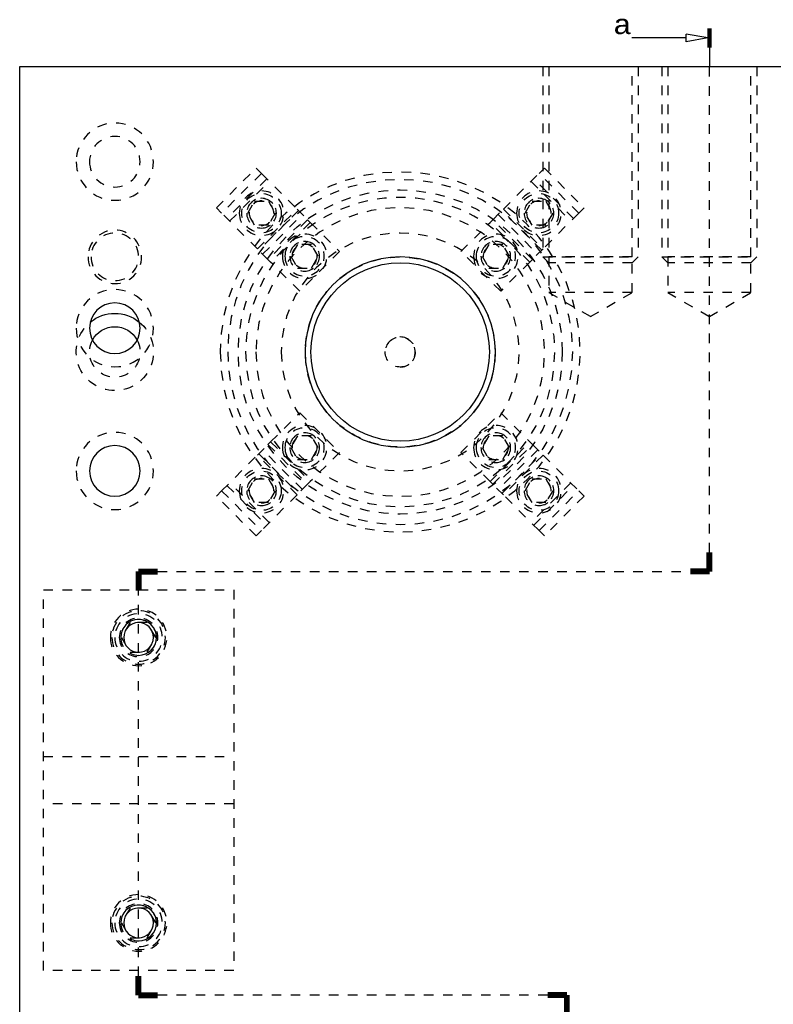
# Model space of a CAD drawing. Header units: inches. Extents: x 3 to 289, y 4 to 291.
# Tile 625 of 634: x 227 to 235, y 177 to 187. Entities that reach past the tile are written whole.
import ezdxf
from ezdxf.enums import TextEntityAlignment as Align

# ---------------------------------------------------------------- set-up
doc = ezdxf.new("R2010")
doc.units = ezdxf.units.IN
doc.header["$LTSCALE"] = 0.5
doc.header["$MEASUREMENT"] = 0
doc.linetypes.add('DIVIDE', pattern=[0.393701, 0.19685, -0.098425, 0, -0.098425])
doc.linetypes.add('HIDDEN', pattern=[0.225, 0.15, -0.075])
doc.layers.add('MFB', color=7, linetype='Continuous')
doc.layers.add('STR_INS', color=8, linetype='Continuous')
doc.styles.add('VERO2-Courier New', font='cour.ttf')

# ---------------------------------------------------------------- blocks, each defined once
blk = doc.blocks.new('ArrowheadSection')
at = {"color": 0}
for p, q in [((0, 1), (-1, 1)), ((0, 0.5), (-1, 0.5)), ((0, 0), (-1, 0)), ((0, -0.5), (-1, -0.5)), ((0, -1), (-1, -1))]:
    blk.add_line(p, q, dxfattribs=at)
blk = doc.blocks.new('ArrowheadSectionClosed')
at = {"color": 0}
for p, q in [((0, 0.02), (-1, 0.02)), ((0, 0.01), (-1, 0.01)), ((0, 0), (-1, 0)), ((0, -0.01), (-1, -0.01)), ((0, -0.02), (-1, -0.02)), ((-0.5, -0.02), (-0.7, -0.298)), ((-0.5, -0.02), (-0.3, -0.298)), ((-0.7, -0.298), (-0.3, -0.298)), ((-0.5, -0.298), (-0.5, -1))]:
    blk.add_line(p, q, dxfattribs=at)

msp = doc.modelspace()

# ---------------------------------------------------------------- linework, layer by layer
at = {"layer": 'MFB', "color": 254, "linetype": 'Continuous'}
for p, q in [((226.721, 159.882), (226.721, 186.382)), ((226.721, 186.382), (257.221, 186.382))]:
    msp.add_line(p, q, dxfattribs=at)
at = {"layer": 'MFB', "color": 254, "linetype": 'HIDDEN'}
for p, q in [((232.221, 186.382), (232.221, 184.382)), ((232.283, 186.382), (232.283, 184.382)), ((233.158, 184.382), (233.158, 186.382)), ((233.221, 186.382), (233.221, 184.382)), ((233.471, 186.382), (233.471, 184.382)), ((233.533, 186.382), (233.533, 184.382)), ((234.408, 184.382), (234.408, 186.382)), ((234.471, 186.382), (234.471, 184.382)), ((228.789, 184.897), (229.206, 185.314)), ((229.262, 185.259), (228.844, 184.841)), ((229.206, 185.314), (229.262, 185.259)), ((229.262, 185.259), (229.637, 184.884)), ((231.805, 184.884), (232.18, 185.259)), ((232.18, 185.259), (232.236, 185.314)), ((232.598, 184.841), (232.18, 185.259)), ((232.236, 185.314), (232.653, 184.897)), ((229.318, 185.203), (228.9, 184.786)), ((228.928, 184.758), (229.345, 185.175)), ((232.097, 185.175), (232.514, 184.758)), ((232.542, 184.786), (232.124, 185.203)), ((229.118, 184.841), (229.19, 184.966)), ((229.19, 184.966), (229.335, 184.966)), ((229.335, 184.966), (229.407, 184.841)), ((232.035, 184.841), (232.107, 184.966)), ((232.107, 184.966), (232.252, 184.966)), ((232.252, 184.966), (232.324, 184.841)), ((228.844, 184.841), (228.789, 184.897)), ((229.22, 184.466), (228.844, 184.841)), ((229.19, 184.716), (229.118, 184.841)), ((229.22, 184.466), (229.637, 184.884)), ((229.652, 184.869), (229.234, 184.451)), ((229.275, 184.41), (229.693, 184.828)), ((229.407, 184.841), (229.335, 184.716)), ((229.637, 184.884), (229.748, 184.772)), ((231.694, 184.772), (231.805, 184.884)), ((231.749, 184.828), (232.167, 184.41)), ((232.208, 184.451), (231.79, 184.869)), ((231.805, 184.884), (232.222, 184.466)), ((232.107, 184.716), (232.035, 184.841)), ((232.598, 184.841), (232.222, 184.466)), ((232.324, 184.841), (232.252, 184.716)), ((232.653, 184.897), (232.598, 184.841)), ((229.335, 184.716), (229.19, 184.716)), ((229.748, 184.772), (229.331, 184.355)), ((229.776, 184.744), (229.359, 184.327)), ((229.776, 184.744), (229.748, 184.772)), ((229.776, 184.744), (230.083, 184.438)), ((231.359, 184.438), (231.666, 184.744)), ((231.694, 184.772), (231.666, 184.744)), ((232.083, 184.327), (231.666, 184.744)), ((232.111, 184.355), (231.694, 184.772)), ((232.252, 184.716), (232.107, 184.716)), ((229.643, 184.513), (229.571, 184.388)), ((229.788, 184.513), (229.643, 184.513)), ((229.86, 184.388), (229.788, 184.513)), ((231.654, 184.513), (231.582, 184.388)), ((231.799, 184.513), (231.654, 184.513)), ((231.871, 184.388), (231.799, 184.513)), ((229.331, 184.355), (229.22, 184.466)), ((230.083, 184.438), (229.665, 184.021)), ((231.777, 184.021), (231.359, 184.438)), ((232.222, 184.466), (232.111, 184.355)), ((229.331, 184.355), (229.359, 184.327)), ((229.665, 184.021), (229.359, 184.327)), ((229.571, 184.388), (229.643, 184.263)), ((229.788, 184.263), (229.86, 184.388)), ((231.582, 184.388), (231.654, 184.263)), ((232.083, 184.327), (231.777, 184.021)), ((231.799, 184.263), (231.871, 184.388)), ((232.083, 184.327), (232.111, 184.355)), ((232.221, 184.382), (233.221, 184.382)), ((232.283, 184.32), (232.221, 184.382)), ((233.158, 184.382), (232.283, 184.382)), ((232.283, 184.382), (232.283, 184.007)), ((233.158, 184.32), (232.283, 184.32)), ((233.158, 184.007), (233.158, 184.382)), ((233.158, 184.32), (233.221, 184.382)), ((233.471, 184.382), (234.471, 184.382)), ((233.533, 184.32), (233.471, 184.382)), ((233.533, 184.382), (233.533, 184.007)), ((234.408, 184.382), (233.533, 184.382)), ((234.408, 184.32), (233.533, 184.32)), ((234.408, 184.007), (234.408, 184.382)), ((234.408, 184.32), (234.471, 184.382)), ((229.643, 184.263), (229.788, 184.263)), ((231.654, 184.263), (231.799, 184.263)), ((232.283, 184.007), (232.721, 183.755)), ((233.158, 184.007), (232.283, 184.007)), ((232.721, 183.755), (233.158, 184.007)), ((233.533, 184.007), (233.971, 183.755)), ((234.408, 184.007), (233.533, 184.007)), ((233.971, 183.755), (234.408, 184.007)), ((229.359, 182.437), (229.665, 182.744)), ((229.665, 182.744), (230.083, 182.326)), ((231.359, 182.326), (231.777, 182.744)), ((231.777, 182.744), (232.083, 182.437)), ((229.643, 182.502), (229.571, 182.377)), ((229.788, 182.502), (229.643, 182.502)), ((229.86, 182.377), (229.788, 182.502)), ((231.654, 182.502), (231.582, 182.377)), ((231.799, 182.502), (231.654, 182.502)), ((231.871, 182.377), (231.799, 182.502)), ((229.22, 182.298), (229.331, 182.41)), ((229.693, 181.936), (229.275, 182.354)), ((229.359, 182.437), (229.331, 182.41)), ((229.331, 182.41), (229.748, 181.992)), ((229.359, 182.437), (229.776, 182.02)), ((229.571, 182.377), (229.643, 182.252)), ((229.788, 182.252), (229.86, 182.377)), ((231.582, 182.377), (231.654, 182.252)), ((231.666, 182.02), (232.083, 182.437)), ((231.694, 181.992), (232.111, 182.41)), ((232.167, 182.354), (231.749, 181.936)), ((231.799, 182.252), (231.871, 182.377)), ((232.111, 182.41), (232.083, 182.437)), ((232.111, 182.41), (232.222, 182.298)), ((228.844, 181.923), (229.22, 182.298)), ((229.637, 181.881), (229.22, 182.298)), ((229.234, 182.313), (229.652, 181.895)), ((229.643, 182.252), (229.788, 182.252)), ((230.083, 182.326), (229.776, 182.02)), ((231.666, 182.02), (231.359, 182.326)), ((231.654, 182.252), (231.799, 182.252)), ((231.79, 181.895), (232.208, 182.313)), ((232.222, 182.298), (231.805, 181.881)), ((232.222, 182.298), (232.598, 181.923)), ((229.118, 181.924), (229.19, 182.049)), ((229.19, 182.049), (229.335, 182.049)), ((229.335, 182.049), (229.407, 181.924)), ((232.035, 181.924), (232.107, 182.049)), ((232.107, 182.049), (232.252, 182.049)), ((232.252, 182.049), (232.324, 181.924)), ((228.789, 181.867), (228.844, 181.923)), ((228.844, 181.923), (229.262, 181.505)), ((228.9, 181.979), (229.318, 181.561)), ((229.345, 181.589), (228.928, 182.007)), ((229.19, 181.799), (229.118, 181.924)), ((229.407, 181.924), (229.335, 181.799)), ((229.748, 181.992), (229.637, 181.881)), ((229.748, 181.992), (229.776, 182.02)), ((231.666, 182.02), (231.694, 181.992)), ((231.805, 181.881), (231.694, 181.992)), ((232.107, 181.799), (232.035, 181.924)), ((232.514, 182.007), (232.097, 181.589)), ((232.124, 181.561), (232.542, 181.979)), ((232.18, 181.505), (232.598, 181.923)), ((232.324, 181.924), (232.252, 181.799)), ((232.598, 181.923), (232.653, 181.867)), ((229.206, 181.45), (228.789, 181.867)), ((229.637, 181.881), (229.262, 181.505)), ((232.18, 181.505), (231.805, 181.881)), ((232.653, 181.867), (232.236, 181.45)), ((229.335, 181.799), (229.19, 181.799)), ((232.252, 181.799), (232.107, 181.799)), ((229.262, 181.505), (229.206, 181.45)), ((232.236, 181.45), (232.18, 181.505)), ((226.971, 176.882), (226.971, 180.882)), ((226.971, 180.882), (228.971, 180.882)), ((228.971, 180.882), (228.971, 176.882)), ((227.881, 180.538), (227.791, 180.382)), ((228.061, 180.538), (227.881, 180.538)), ((228.151, 180.382), (228.061, 180.538)), ((227.791, 180.382), (227.881, 180.226)), ((228.061, 180.226), (228.151, 180.382)), ((227.881, 180.226), (228.061, 180.226)), ((226.971, 179.132), (228.971, 179.132)), ((228.971, 178.632), (226.971, 178.632)), ((227.881, 177.538), (227.791, 177.382)), ((228.061, 177.538), (227.881, 177.538)), ((228.151, 177.382), (228.061, 177.538)), ((227.791, 177.382), (227.881, 177.226)), ((228.061, 177.226), (228.151, 177.382)), ((227.881, 177.226), (228.061, 177.226)), ((228.971, 176.882), (226.971, 176.882))]:
    msp.add_line(p, q, dxfattribs=at)
at = {"layer": 'MFB', "color": 100, "linetype": 'DIVIDE'}
for p, q in [((233.971, 181.076), (233.971, 186.383)), ((227.971, 176.623), (227.971, 181.076)), ((227.971, 181.076), (233.971, 181.076)), ((232.471, 176.623), (227.971, 176.623)), ((232.471, 174.783), (232.471, 176.623))]:
    msp.add_line(p, q, dxfattribs=at)
at = {"layer": 'MFB', "color": 254, "linetype": 'HIDDEN', "extrusion": (0, 0, -1)}
for centre, radius in [((-227.721, 185.382), 0.406), ((-227.721, 185.382), 0.266), ((-230.721, 183.382), 1.892), ((-230.721, 183.382), 1.813), ((-229.263, 184.841), 0.234), ((-232.179, 184.841), 0.234), ((-230.721, 183.382), 1.625), ((-229.263, 184.841), 0.156), ((-229.263, 184.841), 0.129), ((-232.179, 184.841), 0.156), ((-232.179, 184.841), 0.129), ((-230.721, 183.382), 1.517), ((-227.721, 184.382), 0.281), ((-227.721, 184.382), 0.25), ((-230.721, 183.382), 1.25), ((-229.716, 184.388), 0.234), ((-231.726, 184.388), 0.234), ((-229.716, 184.388), 0.207), ((-229.716, 184.388), 0.156), ((-231.726, 184.388), 0.207), ((-231.726, 184.388), 0.156), ((-227.721, 183.632), 0.406), ((-229.716, 182.377), 0.234), ((-229.716, 182.377), 0.207), ((-231.726, 182.377), 0.234), ((-231.726, 182.377), 0.207), ((-227.721, 182.132), 0.406), ((-229.716, 182.377), 0.156), ((-231.726, 182.377), 0.156), ((-229.263, 181.924), 0.234), ((-232.179, 181.924), 0.234), ((-229.263, 181.924), 0.156), ((-229.263, 181.924), 0.129), ((-232.179, 181.924), 0.156), ((-232.179, 181.924), 0.129), ((-227.971, 180.382), 0.297), ((-227.971, 180.382), 0.281), ((-227.971, 180.382), 0.25), ((-227.971, 180.382), 0.203), ((-227.971, 180.382), 0.188), ((-227.971, 177.382), 0.297), ((-227.971, 177.382), 0.281), ((-227.971, 177.382), 0.25), ((-227.971, 177.382), 0.203), ((-227.971, 177.382), 0.188)]:
    msp.add_circle(centre, radius, dxfattribs=at)
at = {"layer": 'MFB', "color": 254, "linetype": 'HIDDEN'}
for centre, radius in [((230.721, 183.382), 1.704), ((229.263, 184.841), 0.207), ((232.179, 184.841), 0.207), ((229.716, 184.388), 0.129), ((231.726, 184.388), 0.129), ((230.721, 183.382), 0.999), ((230.721, 183.382), 0.158), ((229.716, 182.377), 0.129), ((231.726, 182.377), 0.129), ((229.263, 181.924), 0.207), ((232.179, 181.924), 0.207)]:
    msp.add_circle(centre, radius, dxfattribs=at)
at = {"layer": 'MFB', "color": 254, "linetype": 'Continuous', "extrusion": (0, 0, -1)}
for centre, radius in [((-230.721, 183.382), 1), ((-227.721, 183.632), 0.266), ((-227.721, 182.132), 0.266), ((-227.971, 180.382), 0.156), ((-227.971, 177.382), 0.156)]:
    msp.add_circle(centre, radius, dxfattribs=at)
at = {"layer": 'MFB', "color": 136, "linetype": 'Continuous'}
msp.add_circle((230.721, 183.382), 0.938, dxfattribs=at)
at = {"layer": 'MFB', "color": 254, "linetype": 'HIDDEN'}
for centre, radius in [((229.263, 184.841), 0.156), ((232.179, 184.841), 0.156), ((229.716, 184.388), 0.156), ((231.726, 184.388), 0.156), ((230.721, 183.382), 0.158), ((229.716, 182.377), 0.156), ((231.726, 182.377), 0.156), ((229.263, 181.924), 0.156), ((232.179, 181.924), 0.156)]:
    msp.add_arc(centre, radius, 270, 180, dxfattribs=at)
at = {"layer": 'MFB', "color": 254, "linetype": 'Continuous', "extrusion": (0, 0, -1)}
for radius, start, end in [(0.406, 50.6092, 129.3908), (0.266, 28.0725, 151.9275)]:
    msp.add_arc((-227.721, 183.382), radius, start, end, dxfattribs=at)
at = {"layer": 'MFB', "color": 254, "linetype": 'HIDDEN', "extrusion": (0, 0, -1)}
for radius, start, end in [(0.406, 129.3908, 50.6092), (0.266, 151.9275, 28.0725)]:
    msp.add_arc((-227.721, 183.382), radius, start, end, dxfattribs=at)
at = {"layer": 'MFB', "color": 2, "linetype": 'Continuous'}
for centre in [(227.971, 180.382), (227.971, 177.382)]:
    msp.add_arc(centre, 0.188, 270, 180, dxfattribs=at)
at = {"layer": 'STR_INS', "color": 100, "linetype": 'Continuous'}
msp.add_line((233.971, 186.783), (233.971, 186.383), dxfattribs=at)

# ---------------------------------------------------------------- block references
at = {"layer": 'MFB', "color": 100, "linetype": 'DIVIDE', "extrusion": (0, 0, -1), "xscale": 0.2, "yscale": 0.024}
for p, rotation in [((-233.971, 181.076), 270), ((-227.971, 176.623), 270), ((-232.471, 176.623), 180)]:
    msp.add_blockref('ArrowheadSection', p, dxfattribs=dict(at, rotation=rotation))
msp.add_blockref('ArrowheadSection', (-227.971, 181.076), dxfattribs=at)
at = {"layer": 'MFB', "color": 100, "linetype": 'DIVIDE', "xscale": 0.2, "yscale": 0.024}
msp.add_blockref('ArrowheadSection', (233.971, 181.076), dxfattribs=at)
for p, rotation in [((227.971, 181.076), 90), ((227.971, 176.623), 180), ((232.471, 176.623), 90)]:
    msp.add_blockref('ArrowheadSection', p, dxfattribs=dict(at, rotation=rotation))
at = {"layer": 'STR_INS', "color": 100, "linetype": 'Continuous', "extrusion": (0, 0, -1), "xscale": 0.2, "yscale": 0.8160000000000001, "rotation": 90}
msp.add_blockref('ArrowheadSectionClosed', (-233.971, 186.783), dxfattribs=at)

# ---------------------------------------------------------------- texts
at = {"layer": 'STR_INS', "color": 7, "linetype": 'Continuous', "style": 'VERO2-Courier New', "width": 0.931388}
msp.add_text('a', height=0.2, dxfattribs=at).set_placement((232.959, 186.723), (233.155, 186.723), align=Align.FIT)

doc.saveas('drawing.dxf')
